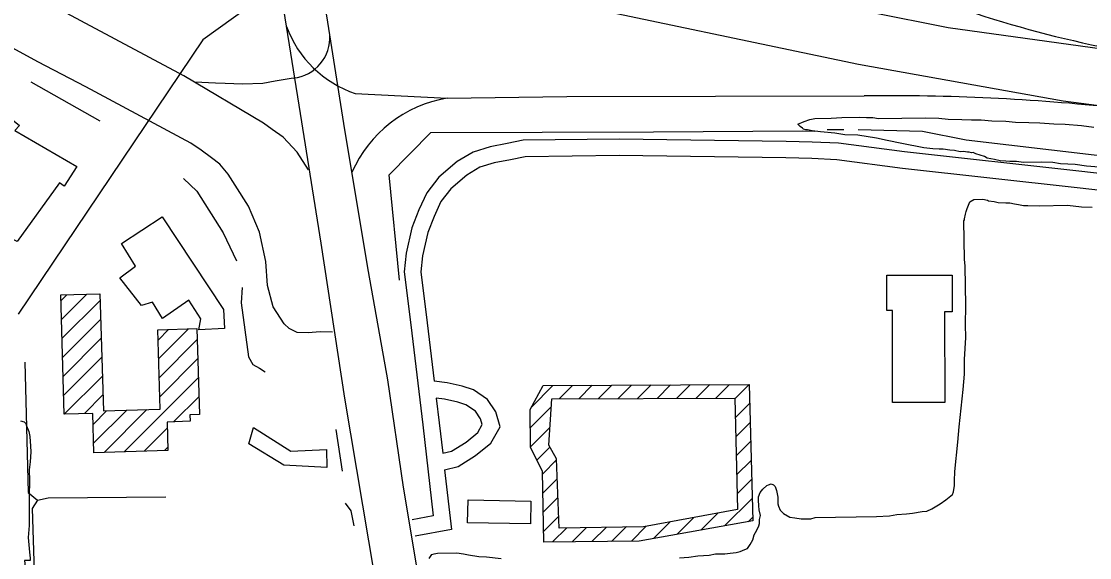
# Model space of a CAD drawing. Extents: x 3297716 to 3335574, y 688621 to 713991.
# Drawn here: x 3308413 to 3310350, y 707007 to 707980 of the extents above; entities that cross this region are included whole.
import ezdxf

# ---------------------------------------------------------------- set-up
doc = ezdxf.new("R2010")
doc.units = 0
for name, color, linetype in [('V-BLDG-OTLN', 7, 'Continuous'), ('V-ROAD-CNTR', 7, 'Continuous'), ('V-SITE-VEGE', 7, 'Continuous'), ('V-TOPO-SHOR', 7, 'Continuous'), ('V-UTIL-LINE', 7, 'Continuous')]:
    doc.layers.add(name, color=color, linetype=linetype)

msp = doc.modelspace()

# ---------------------------------------------------------------- linework, layer by layer
at = {"layer": 'V-BLDG-OTLN'}
for p, q in [((3308484.4, 707473.3), (3308495.1, 707484)), ((3308485.4, 707439), (3308531.6, 707485.2)), ((3308486.5, 707404.7), (3308555.6, 707473.9)), ((3308487.5, 707370.4), (3308556.7, 707439.5)), ((3308660.6, 707402), (3308679.7, 707421.1)), ((3308661.6, 707367.7), (3308716.1, 707422.2)), ((3308488.6, 707336.1), (3308557.7, 707405.2)), ((3308662.7, 707333.4), (3308731.9, 707402.7)), ((3308489.6, 707301.8), (3308558.8, 707370.9)), ((3308663.7, 707299.1), (3308733, 707368.4)), ((3308490.7, 707267.5), (3308559.8, 707336.6)), ((3308599.4, 707199.4), (3308734, 707334)), ((3309337.9, 707280.5), (3309376.9, 707319.5)), ((3309388.3, 707295.5), (3309412.5, 707319.7)), ((3309423.8, 707295.6), (3309448, 707319.9)), ((3309459.3, 707295.8), (3309483.6, 707320.1)), ((3309494.8, 707295.9), (3309519.1, 707320.3)), ((3309530.3, 707296.1), (3309554.7, 707320.5)), ((3309565.8, 707296.2), (3309590.2, 707320.7)), ((3309601.3, 707296.3), (3309625.8, 707320.9)), ((3309636.8, 707296.5), (3309661.3, 707321.1)), ((3309672.3, 707296.6), (3309696.9, 707321.3)), ((3309706.6, 707295.6), (3309732.4, 707321.5)), ((3308527.1, 707268.6), (3308560.8, 707302.3)), ((3308689, 707253.7), (3308735.1, 707299.7)), ((3308542.9, 707249), (3308567.5, 707273.6)), ((3308543.9, 707214.7), (3308604, 707274.7)), ((3308562.9, 707198.3), (3308640.5, 707275.8)), ((3309335.9, 707243.1), (3309373.6, 707280.8)), ((3309707.4, 707261.1), (3309733.4, 707287)), ((3308635.8, 707200.5), (3308677.3, 707242)), ((3309336.4, 707208.2), (3309371.3, 707243.1)), ((3309708.3, 707226.6), (3309734.3, 707252.6)), ((3309709.1, 707192), (3309735.2, 707218.1)), ((3308672.3, 707201.6), (3308678.4, 707207.7)), ((3309347.8, 707184.3), (3309371.3, 707207.8)), ((3309358.2, 707159.3), (3309383.5, 707184.6)), ((3309709.9, 707157.5), (3309736.1, 707183.7)), ((3309358.7, 707124.5), (3309384.7, 707150.4)), ((3309710.7, 707122.9), (3309737, 707149.3)), ((3309359.3, 707089.7), (3309385.8, 707116.3)), ((3309688.1, 707065), (3309737.9, 707114.8)), ((3309359.8, 707054.9), (3309387, 707082.1)), ((3309602.1, 707049.7), (3309632.5, 707080.1)), ((3309645.1, 707057.3), (3309675.7, 707087.9)), ((3309731.1, 707072.6), (3309738.8, 707080.4)), ((3309376.1, 707035.8), (3309401.7, 707061.4)), ((3309411.8, 707036.2), (3309437.7, 707062.1)), ((3309447.5, 707036.6), (3309473.8, 707062.9)), ((3309483.3, 707036.9), (3309509.9, 707063.6)), ((3309519, 707037.3), (3309546.1, 707064.4)), ((3309559.1, 707042), (3309589.3, 707072.2))]:
    msp.add_line(p, q, dxfattribs=at)
for points in [[(3308405.4, 707580.5), (3308265.5, 707650.9), (3308374.6, 707819.3), (3308409.6, 707790.7), (3308401.1, 707782.1), (3308513.4, 707716.4), (3308490.7, 707681.2), (3308482, 707687)], [(3308668.1, 707625.4), (3308779.2, 707457.6), (3308781, 707423), (3308734.6, 707420.3), (3308738.5, 707440.5), (3308716.4, 707474.3), (3308669, 707441.1), (3308650.9, 707470.5), (3308630.4, 707464.4), (3308591.2, 707515), (3308619.8, 707536.2), (3308594.2, 707577.1)], [(3309992.7, 707288.7), (3309992.3, 707455.4), (3309982.6, 707455.4), (3309982.4, 707519.5), (3310100.5, 707519.8), (3310100.7, 707452.8), (3310087, 707452.8), (3310087.4, 707288.9)], [(3308490.7, 707267.5), (3308484.1, 707483.7), (3308555.3, 707485.9), (3308561.7, 707273.4), (3308664.4, 707276.6), (3308660, 707420.5), (3308731.3, 707422.7), (3308736.1, 707267.1), (3308718.3, 707266.5), (3308718.7, 707254.6), (3308677, 707253.3), (3308678.6, 707201.8), (3308544.5, 707197.7), (3308542.3, 707269)], [(3309732.4, 707321.5), (3309739, 707074.1), (3309533.2, 707037.4), (3309360.1, 707035.7), (3309358.1, 707163.4), (3309336.4, 707207.4), (3309335.4, 707275.9), (3309359.1, 707319.4)], [(3308833.7, 707243.5), (3308901.6, 707200.2), (3308966.3, 707203.5), (3308966.7, 707171), (3308888.9, 707174.8), (3308825.5, 707213.8)], [(3309336.3, 707068.4), (3309222.1, 707070.3), (3309222.8, 707112), (3309337, 707110)]]:
    msp.add_lwpolyline(points, close=True, dxfattribs=at)
for points in [[(3309369.3, 707211.3), (3309374.5, 707295.4)], [(3309374.5, 707295.4), (3309706.6, 707296.8), (3309711.4, 707094.4)], [(3309383.4, 707186.7), (3309369.3, 707211.3)], [(3309541, 707063.5), (3309387.8, 707061.1), (3309387.8, 707061.1), (3309383.4, 707186.7)], [(3309711.4, 707094.4), (3309541, 707063.5)]]:
    msp.add_lwpolyline(points, dxfattribs=at)
at = {"layer": 'V-ROAD-CNTR'}
for points in [[(3308933.5, 707710.8), (3308912.7, 707742.5), (3308887.4, 707769.9), (3308867.5, 707783.8), (3308852.2, 707795.5), (3308707.2, 707881.2), (3308396.3, 708048.1), (3308091.6, 708213.7), (3307864.9, 708335.1), (3307751.9, 708397.7), (3307698.8, 708426.3), (3307644, 708449.4), (3307396.3, 708550.6)], [(3308866.9, 708133.4), (3308890.9, 707986.3), (3308918.6, 707813), (3308956.1, 707577.6), (3308998.9, 707296.5), (3309064.2, 706908.4), (3309125.1, 706573.9), (3309155, 706433.3), (3309177.9, 706416.1), (3309210, 706428.8), (3309215.4, 706446.1), (3309213.4, 706473.5), (3309197.6, 706585.9), (3309156.7, 706831.7), (3309105.7, 707135.2), (3309077.4, 707330), (3309042.6, 707526.4), (3308999.3, 707783.2), (3308966.5, 707989.8), (3308943.7, 708116.1)], [(3311258.7, 707831), (3310752.5, 707877), (3310093.3, 707968.1), (3309395.2, 708107.5)], [(3309365.7, 708021.1), (3309930.9, 707901.9), (3310302.1, 707835.7), (3310828.4, 707767.6), (3310945.3, 707749.8), (3311360.6, 707710.8), (3311620.8, 707684.5)], [(3308977.2, 707416), (3308954.6, 707416.9), (3308933.1, 707415), (3308913.2, 707415.5), (3308898.7, 707423), (3308889.2, 707431.1), (3308869.5, 707462.1), (3308859, 707500.7), (3308856.3, 707544.3), (3308844.5, 707597.6), (3308824.6, 707644.8), (3308800.7, 707682.6), (3308787.6, 707702.8), (3308772.6, 707720.7), (3308757.9, 707732.5), (3308739.1, 707746.5), (3308720.1, 707758.9), (3308529.7, 707861), (3308442.5, 707906.7), (3308306, 707981)], [(3308905.9, 707876.9), (3308873.1, 707871.6), (3308850.7, 707867.4), (3308813.8, 707865.9), (3308782.6, 707867.2), (3308764.8, 707867.6), (3308727.3, 707869.6)], [(3309018.4, 707848.8), (3309184.8, 707840.5)], [(3309184.8, 707840.5), (3309401.8, 707843.7), (3309941.4, 707844.8)], [(3309496.7, 707766.3), (3309323, 707764.3), (3309294, 707758.2), (3309262.9, 707752.4), (3309232.4, 707742.9), (3309203, 707725.8), (3309169.6, 707697.2), (3309147.9, 707669), (3309133.7, 707638), (3309121, 707605.4), (3309110.9, 707559.4), (3309107.1, 707525.4), (3309119.1, 707429.3), (3309140.9, 707248.2), (3309159.8, 707082.9), (3309121.6, 707075.9)], [(3311336.3, 707593.2), (3310330.6, 707708), (3310014.4, 707743), (3309894.5, 707758.9), (3309847.1, 707760.9), (3309799.9, 707762.1), (3309497.1, 707766.3)], [(3309497.1, 707736.3), (3309326.3, 707734.3), (3309299.9, 707728.8), (3309270.1, 707723.2), (3309244.5, 707715.3), (3309220.5, 707701.2), (3309191.5, 707676.4), (3309173.8, 707653.4), (3309161.3, 707626.2), (3309149.8, 707596.7), (3309140.5, 707554.5), (3309137.3, 707525.6), (3309148.8, 707433), (3309161.6, 707327.4)], [(3311332.9, 707563.4), (3310327.2, 707678.2), (3310010.8, 707713.2), (3309891.9, 707729), (3309846.1, 707730.9), (3309799.3, 707732.1), (3309496.7, 707736.3)], [(3309180.4, 707166.6), (3309204.7, 707172.8), (3309236.6, 707192.5), (3309264, 707214.8), (3309280.8, 707244.7), (3309273, 707271.9), (3309258.1, 707294.2), (3309232.5, 707311.9), (3309211.9, 707318.5), (3309185, 707324.5), (3309161.6, 707327.4)], [(3309177, 707196.7), (3309192.8, 707200.7), (3309219.2, 707217), (3309240.6, 707234.4), (3309248.5, 707248.5), (3309245.4, 707259.2), (3309236.3, 707272.8), (3309219.1, 707284.7), (3309204.1, 707289.5), (3309179.9, 707294.9), (3309165.3, 707296.7)], [(3309165.3, 707296.7), (3309170.7, 707251.7), (3309177, 707196.7)], [(3309180.4, 707166.6), (3309192.8, 707058.4), (3309127, 707046.4)]]:
    msp.add_lwpolyline(points, dxfattribs=at)
for centre, radius, start, end in [((3310816, 710071.3), 2183.4, 246.3963, 260.3862), ((3309085.1, 708042.3), 204.7, 200.5281, 250.9799), ((3308898.4, 707950.3), 73.8, 275.8739, 4.2381), ((3309223.6, 707612.6), 231.2, 99.6745, 156.0964), ((3309982.6, 703876.5), 3968.5, 83.9741, 90.5949)]:
    msp.add_arc(centre, radius, start, end, dxfattribs=at)
at = {"layer": 'V-SITE-VEGE'}
for points in [[(3310420.3, 707711.3), (3310344.5, 707717.3), (3310324, 707720.1), (3310297.4, 707721.7), (3310283.1, 707723.6), (3310262.6, 707724.3), (3310229.9, 707723.8), (3310217.7, 707725.6), (3310205.4, 707725.4), (3310198.2, 707726.3), (3310188, 707727.2), (3310177.7, 707729.1), (3310164.4, 707732), (3310159.2, 707734.9), (3310143.8, 707739.8), (3310138.7, 707741.8), (3310135.6, 707741.7), (3310131.5, 707742.7), (3310128.5, 707742.7), (3310121.3, 707743.6), (3310115.2, 707743.5), (3310104.9, 707745.4), (3310096.7, 707746.3), (3310084.4, 707748.1), (3310077.3, 707748), (3310066, 707748.9), (3310049.6, 707750.6), (3310009.6, 707758.2), (3309983, 707763.9), (3309963.5, 707767.7), (3309929.7, 707773.3), (3309906.2, 707774), (3309887.7, 707776.8), (3309862.1, 707779.5), (3309846.8, 707781.3), (3309838.6, 707783.2), (3309835.5, 707783.1), (3309831.4, 707784.1), (3309829.3, 707786.1), (3309825.2, 707789.1), (3309821, 707793.1), (3309832.2, 707798.4), (3309842.4, 707801.6), (3309851.5, 707803.8), (3309881.2, 707804.3), (3309900.6, 707805.6), (3309933.3, 707806.1), (3309945.6, 707805.3), (3309956.8, 707805.4), (3309967, 707803.6), (3310051.9, 707804.9), (3310076.4, 707804.2), (3310093.8, 707802.4), (3310118.4, 707801.8), (3310135.7, 707801), (3310153.1, 707801.3), (3310172.6, 707799.5), (3310198.1, 707798.9)], [(3310198.1, 707798.9), (3310215.5, 707797.1), (3310240.1, 707796.5), (3310259.5, 707795.8), (3310285.1, 707794.1), (3310305.5, 707793.4), (3310335.2, 707790.8), (3310357.8, 707788.1)], [(3309751.3, 707076.5), (3309753.2, 707083.7), (3309751, 707093.9), (3309749.9, 707101.1), (3309749.7, 707111.3), (3309749.6, 707117.4), (3309752.6, 707125.6), (3309757.6, 707131.8), (3309764.6, 707138.1), (3309767.7, 707139.2), (3309772.8, 707141.3), (3309776.9, 707139.3), (3309780, 707136.3), (3309782.1, 707129.2), (3309784.4, 707116.9), (3309784.6, 707104.7), (3309785.7, 707100.6), (3309788.8, 707093.5), (3309795.1, 707087.4), (3309806.4, 707080.5), (3309815.6, 707079.6), (3309826.9, 707077.7), (3309844.3, 707078), (3309852.4, 707080.1), (3309963.8, 707081.8), (3309987.3, 707083.2), (3310000.5, 707085.5), (3310017.9, 707086.8), (3310029.1, 707088), (3310046.4, 707091.3), (3310054.6, 707091.4), (3310063.8, 707095.6), (3310078.9, 707105.1), (3310089.1, 707112.4), (3310101.2, 707121.8), (3310103.1, 707126.9), (3310105, 707138.2), (3310104.9, 707146.4), (3310105.6, 707163.8), (3310111, 707217), (3310113.6, 707244.6), (3310120.7, 707312.2), (3310123.4, 707339.8), (3310123, 707366.4), (3310125.4, 707406.3), (3310125.1, 707429.8), (3310125.6, 707464.6), (3310124.5, 707536.1), (3310123.3, 707548.4), (3310122.2, 707617.9), (3310123.2, 707619.9), (3310123.2, 707622), (3310125.1, 707630.2), (3310126, 707635.3), (3310128, 707640.4), (3310129, 707643.5), (3310131.9, 707649.7), (3310132.9, 707652.8), (3310140, 707657), (3310156.3, 707657.2), (3310164.6, 707655.3), (3310166.6, 707654.3), (3310176.8, 707653.4), (3310184, 707651.5), (3310198.4, 707650.7), (3310205.5, 707650.8), (3310213.7, 707648.9), (3310220.9, 707648), (3310230.1, 707646.1), (3310238.3, 707646.2), (3310258.7, 707645.5), (3310309.8, 707646.3), (3310335.4, 707643.6), (3310354.9, 707642.9)], [(3308411.5, 707255.3), (3308417.7, 707253.4), (3308420.8, 707250.4), (3308421.9, 707246.3), (3308426.1, 707236.1), (3308428.3, 707227), (3308429.6, 707209.6), (3308429.7, 707199.4), (3308429, 707181), (3308427.2, 707166.6), (3308427.5, 707147.2), (3308426.9, 707118.6), (3308427.2, 707098.2), (3308426.7, 707065.4), (3308425, 707044), (3308427.4, 707017.4)], [(3309606.2, 707006.9), (3309623.5, 707008.1), (3309639.8, 707010.4), (3309660.3, 707011.8), (3309671.5, 707014), (3309688.8, 707014.3), (3309698, 707015.4), (3309709.3, 707016.6), (3309716.4, 707018.8), (3309724.5, 707022), (3309729.6, 707024.1), (3309734.6, 707031.3), (3309739.6, 707039.6), (3309741.5, 707048.8), (3309746.5, 707057.1), (3309750.4, 707065.3), (3309751.4, 707069.4), (3309751.3, 707076.5)], [(3308427.4, 707017.4), (3308428.6, 707006.2), (3308428.7, 707002.1), (3308418.5, 707001.9), (3308435.3, 706839.7)], [(3309152.3, 707006), (3309157.3, 707013.3), (3309161.4, 707014.4), (3309167.5, 707015.5), (3309202.3, 707016), (3309214.6, 707014.1), (3309223.8, 707012.2), (3309242.2, 707009.5), (3309256.5, 707008.7), (3309283.2, 707006)]]:
    msp.add_lwpolyline(points, dxfattribs=at)
at = {"layer": 'V-TOPO-SHOR'}
for p, q in [((3308430.2, 707870.2), (3308555.2, 707799.5)), ((3309873.9, 707783.9), (3309904.6, 707783.9)), ((3308982.9, 707239.6), (3308994.5, 707164))]:
    msp.add_line(p, q, dxfattribs=at)
for points in [[(3309098.5, 707510.5), (3309079.7, 707701.4), (3309155.1, 707778), (3309559.3, 707779.2), (3309829.2, 707781.5), (3309851.5, 707780.4)], [(3309930.5, 707783.9), (3310047.2, 707780.4), (3310126.1, 707765), (3310590.4, 707710.8), (3310910.9, 707675.5), (3311137.2, 707668.4), (3311416.4, 707640.1), (3311757, 707593), (3311841.8, 707581.2), (3311996.2, 707554.1), (3312142.3, 707530.5), (3312262.5, 707504.6), (3312385.1, 707477.5), (3312716.2, 707392.7), (3312815.2, 707369.1), (3312845.8, 707359.7), (3312861.2, 707352.6)], [(3308706.8, 707694.9), (3308731, 707671.6), (3308778.5, 707596.1), (3308802.7, 707545.7)], [(3308813.4, 707497.3), (3308811.4, 707469.2), (3308825, 707371.3), (3308832.7, 707357.8), (3308844.4, 707351), (3308855, 707344.2)], [(3308419.1, 707361.6), (3308424.9, 707125.2), (3308442.3, 707111.7), (3308461.7, 707115.6), (3308674.8, 707117.5)], [(3308442.3, 707111.7), (3308432.6, 707096.2), (3308440.4, 706848.2), (3308438.4, 706621.5)], [(3309000.3, 707105.9), (3309010, 707092.3), (3309015.8, 707065.2)]]:
    msp.add_lwpolyline(points, dxfattribs=at)
at = {"layer": 'V-UTIL-LINE'}
msp.add_lwpolyline([(3310544.7, 708998.9), (3309154.8, 708242.8), (3308742.2, 707946.5), (3308407.2, 707448.9)], dxfattribs=at)

doc.saveas('drawing.dxf')
